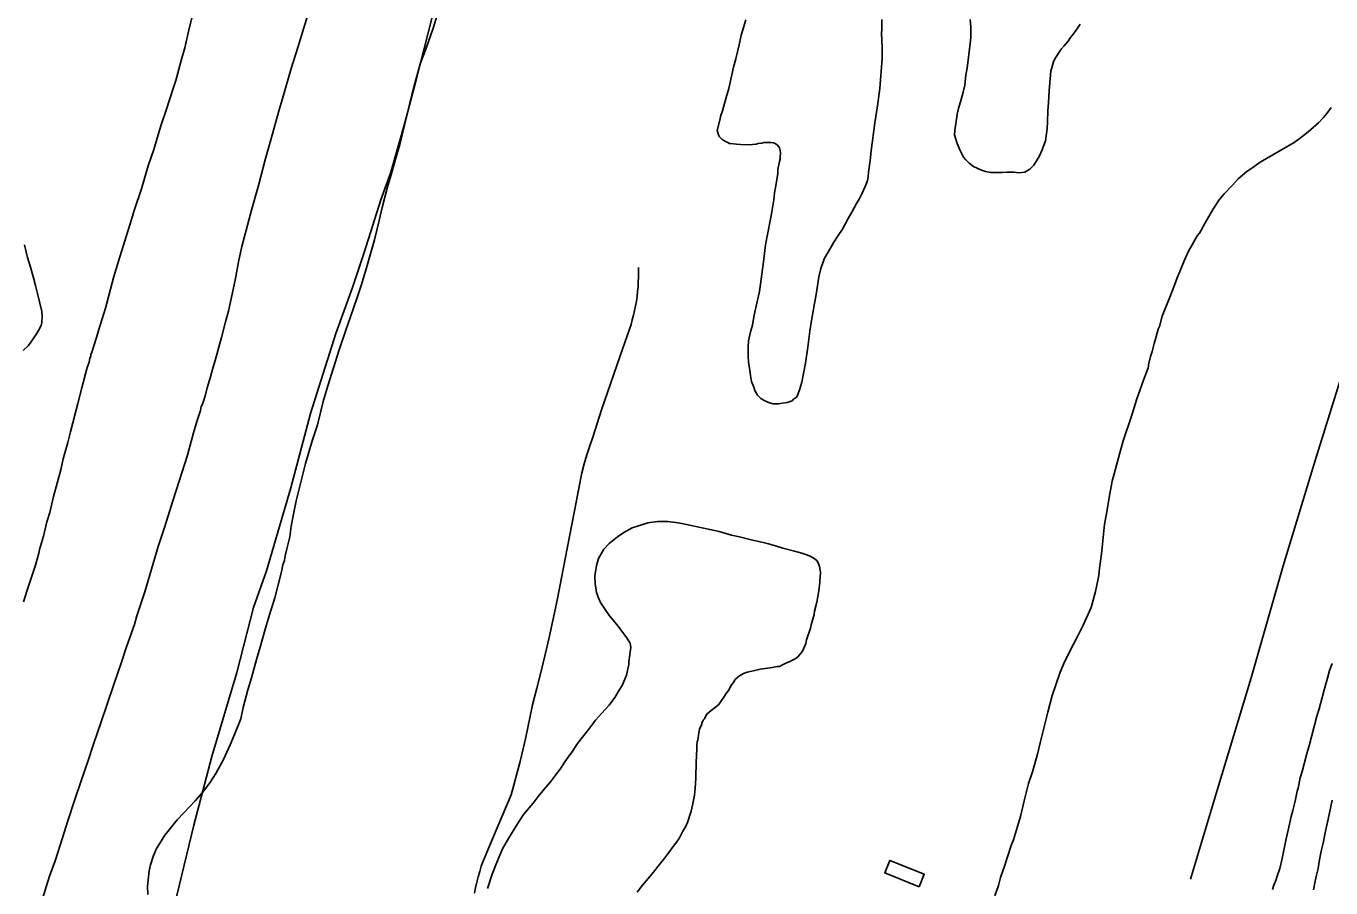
# Model space of a CAD drawing. Extents: x 3297772 to 3335630, y 634068 to 659439.
# Drawn here: x 3320656 to 3322784, y 650517 to 651924 of the extents above; entities that cross this region are included whole.
import ezdxf

# ---------------------------------------------------------------- set-up
doc = ezdxf.new("R2010")
doc.units = 0
for name, color, linetype in [('V-BLDG-OTLN', 7, 'Continuous'), ('V-ROAD-CNTR', 7, 'Continuous'), ('V-SITE-VEGE', 7, 'Continuous'), ('V-TOPO-SHOR', 7, 'Continuous')]:
    doc.layers.add(name, color=color, linetype=linetype)

msp = doc.modelspace()

# ---------------------------------------------------------------- linework, layer by layer
at = {"layer": 'V-BLDG-OTLN'}
msp.add_lwpolyline([(3322112.5, 650519.3), (3322056.1, 650541.9), (3322064.3, 650562.3), (3322120.7, 650539.7)], close=True, dxfattribs=at)
at = {"layer": 'V-ROAD-CNTR'}
for points in [[(3321390.9, 650526.6), (3321393.1, 650535.3), (3321395.6, 650544.1), (3321398.2, 650552.7), (3321401.1, 650561.3), (3321416.4, 650597.2), (3321431.7, 650633.2), (3321446.8, 650669.2), (3321451.8, 650687.4), (3321456.7, 650705.6), (3321461.4, 650723.8), (3321465.9, 650742.1), (3321470.1, 650760.5), (3321474.2, 650778.9), (3321478.1, 650797.4), (3321481.8, 650815.9), (3321488.9, 650843.3), (3321495.7, 650870.8), (3321502.4, 650898.3), (3321508.8, 650925.9), (3321514.9, 650953.6), (3321520.9, 650981.3), (3321526.5, 651009.1), (3321538.1, 651071), (3321550, 651132.9), (3321562, 651194.8), (3321566.2, 651209.5), (3321570.5, 651224.1), (3321575.1, 651238.6), (3321579.9, 651253), (3321594.5, 651297.2), (3321609.4, 651341.3), (3321624.6, 651385.3), (3321640, 651429.2), (3321642.4, 651436.7), (3321644.5, 651444.2), (3321646.5, 651451.8), (3321648.3, 651459.4), (3321649.8, 651467.1), (3321651.1, 651474.8), (3321652.3, 651482.6), (3321653.2, 651490.3), (3321653.9, 651498.2), (3321654.3, 651506), (3321654.6, 651513.8), (3321654.6, 651521.6), (3321654.4, 651529.5)], [(3321387.1, 650508.8), (3321388.9, 650517.7), (3321390.9, 650526.6)]]:
    msp.add_lwpolyline(points, dxfattribs=at)
at = {"layer": 'V-SITE-VEGE'}
for points in [[(3320746.5, 651333.5), (3320755.6, 651366.8), (3320758.6, 651375.4), (3320759.8, 651381.2), (3320761.6, 651385.8), (3320761.6, 651388.1), (3320762.8, 651390.9), (3320764, 651395), (3320766.4, 651401.8), (3320770.6, 651415.6), (3320774.2, 651428.3), (3320785.6, 651463.3), (3320793.5, 651494.3), (3320799, 651515), (3320808.6, 651547.1), (3320825.5, 651601.1), (3320832.1, 651622.9), (3320844.1, 651657.9), (3320854.9, 651695.8), (3320863.9, 651722.2), (3320875.4, 651760.7), (3320884.4, 651786.5), (3320896.4, 651823.2), (3320900, 651834.7), (3320908.5, 651867.5), (3320914.5, 651888.1), (3320921.8, 651919.7), (3320927.3, 651941)], [(3321114.6, 651940.3), (3321099, 651888.6), (3321088.1, 651854.2), (3321073.6, 651803.1), (3321068.8, 651787), (3321054.9, 651738.2), (3321046.5, 651707.7), (3321034.9, 651663.5), (3321023.5, 651623.3), (3321016.8, 651598.6), (3321007.7, 651564.1), (3321002.8, 651541.7), (3320996.6, 651508.9), (3320986.2, 651458.4), (3320981.3, 651441.1), (3320974.6, 651415.3), (3320964.4, 651377.9), (3320960.2, 651365.3), (3320956.5, 651351.5), (3320951.1, 651333.2), (3320948.6, 651322.2), (3320944.5, 651310.2), (3320943.2, 651305.6), (3320941.5, 651302.7), (3320940.2, 651296.4), (3320934.2, 651278.6), (3320928.8, 651259.7), (3320919.1, 651223.5), (3320895.7, 651150.6), (3320881.3, 651105.2), (3320871.1, 651074.2), (3320849.4, 651000.7), (3320836.2, 650961.1), (3320832.5, 650947.4), (3320819.4, 650910.6)], [(3320854.5, 650506.7), (3320854.1, 650520), (3320854.8, 650529.8), (3320856.7, 650545.3), (3320858.6, 650555.1), (3320863.3, 650568.8), (3320868.7, 650581.5), (3320873.4, 650589.5), (3320882.2, 650603.2), (3320889.3, 650612.3), (3320902.2, 650628.3), (3320913.3, 650639.7), (3320931.4, 650659.6), (3320943.7, 650673.3), (3320955.4, 650688.7), (3320965.4, 650704.1), (3320977.8, 650727), (3320988.5, 650751.1), (3320995.6, 650767.7), (3321005.8, 650793.5), (3321010, 650811.9), (3321017.3, 650840.6), (3321023.3, 650860.2), (3321031.8, 650890), (3321037.8, 650910.1), (3321046.3, 650941.1), (3321052.3, 650961.2), (3321061.3, 650990.5), (3321072.3, 651033), (3321074.7, 651044.5), (3321077.1, 651051.4), (3321077.8, 651056), (3321078.4, 651059.4), (3321080.8, 651070.4), (3321085.7, 651090.5), (3321088.2, 651107.7), (3321091.9, 651127.3), (3321096.3, 651149.1), (3321102.3, 651172.7), (3321111.5, 651210), (3321122.9, 651248.5), (3321131.3, 651273.2), (3321140.4, 651311.1), (3321147.7, 651336.4), (3321166.3, 651395.5), (3321177.1, 651427.6), (3321184.9, 651449.4), (3321195.7, 651481), (3321202.9, 651501.7), (3321211.9, 651533.2), (3321224, 651574.6), (3321231.9, 651606.2), (3321236.8, 651627.4), (3321244.7, 651659), (3321250.7, 651679.1), (3321259.2, 651710.2), (3321265.2, 651730.2), (3321284.7, 651811.3), (3321290.2, 651831.9), (3321299.2, 651863.5), (3321307.6, 651885.9), (3321319.5, 651920.3), (3321326.8, 651943.3)], [(3321829.4, 651933.9), (3321821.9, 651908.9), (3321818.7, 651892.8), (3321813.1, 651870.2), (3321809.3, 651856.5), (3321806.7, 651844), (3321801.7, 651821.9), (3321797.3, 651807.1), (3321791.6, 651785.6), (3321788.5, 651776.1), (3321787.9, 651772.5)], [(3321837.1, 651424.8), (3321834, 651409.9), (3321833.2, 651401), (3321833.6, 651384.9), (3321834.1, 651375.3), (3321836.3, 651361.5), (3321837.4, 651353.7), (3321839.1, 651343.6), (3321842.5, 651334.6), (3321844.2, 651329.2), (3321848.9, 651321.3), (3321854.2, 651315.9), (3321859.6, 651312.8), (3321868.5, 651309.1), (3321874.4, 651307.3), (3321882.8, 651307.2), (3321888.8, 651308.3), (3321897.2, 651309.4), (3321905, 651312.2), (3321907.4, 651314.6), (3321909.2, 651315.8), (3321912.2, 651318.1), (3321914, 651321.1), (3321917.8, 651331.8), (3321920.9, 651342.5), (3321923.5, 651356.8), (3321926.7, 651373.5), (3321930.6, 651399.7), (3321933.9, 651426), (3321936.5, 651443.2), (3321941.7, 651470.7), (3321944.9, 651489.1), (3321948.8, 651514.2), (3321952, 651527.9), (3321958.2, 651545.1), (3321964.3, 651555.8), (3321973.4, 651571.2), (3321980.2, 651581.9), (3321987.5, 651592.5), (3321996.6, 651609.7), (3322002.7, 651619.8), (3322010.1, 651634), (3322014.4, 651641.2), (3322018.7, 651650.1), (3322021.7, 651656), (3322024.2, 651661.9), (3322026, 651665.5), (3322027.9, 651671.4), (3322029.2, 651677.4), (3322029.9, 651685.2), (3322032.5, 651704.2), (3322033.9, 651720.3), (3322039.9, 651765.7), (3322044.4, 651793.7), (3322048.4, 651821.7), (3322052, 651870.6), (3322052.2, 651888.6), (3322050.8, 651911.9), (3322051.4, 651917.8), (3322051.6, 651934.6)], [(3322195.6, 651934.5), (3322196.6, 651921.9), (3322196.4, 651905.8), (3322195.7, 651895.1), (3322190.4, 651855.1), (3322188.5, 651843.8), (3322187, 651827.1), (3322183.9, 651815.8), (3322180.8, 651803.9), (3322176.4, 651789), (3322174.5, 651780), (3322173.2, 651771.7), (3322170.5, 651753.2), (3322169.9, 651746.1), (3322174.5, 651732.3), (3322178.5, 651721.5), (3322184.9, 651710), (3322188.4, 651705.2), (3322193.7, 651699.8), (3322200.8, 651694.3), (3322213.9, 651688.7), (3322220.5, 651686.3), (3322229.4, 651684.9), (3322247.9, 651684.7), (3322255.1, 651685.2)], [(3322255.1, 651685.2), (3322267, 651685.1), (3322274.8, 651684.4), (3322284.4, 651685.4), (3322292.8, 651690.1), (3322299.4, 651696.6), (3322308, 651710.8), (3322312.9, 651721.5), (3322318.5, 651736.4), (3322321.1, 651756.6), (3322321.9, 651767.4), (3322322.1, 651785.9), (3322323.5, 651798.4), (3322324.3, 651818.7), (3322325.8, 651837.8), (3322327.1, 651850.3), (3322331.5, 651865.2), (3322333.4, 651870), (3322343.7, 651886), (3322348.6, 651891.3), (3322355.2, 651899), (3322358.9, 651904.9), (3322361.9, 651908.4), (3322366.8, 651914.9), (3322371.7, 651922), (3322374.7, 651926.8)], [(3322784.2, 651790.6), (3322777.2, 651780.9), (3322771.9, 651774.6), (3322763.7, 651765.5), (3322746.8, 651750.8), (3322739.2, 651745.1), (3322732.3, 651739.4), (3322724.1, 651733.8), (3322689.3, 651713.5), (3322668.4, 651701.6), (3322656.7, 651693.1), (3322646.8, 651686.4), (3322632.8, 651674.4), (3322623.5, 651664.2), (3322609.5, 651649.9), (3322601.8, 651640.2), (3322592.4, 651626), (3322580.7, 651606.5), (3322569.4, 651585.9), (3322565.9, 651581.3), (3322557.7, 651566.5), (3322551.8, 651556.2), (3322544.6, 651540.7), (3322539.9, 651529.8), (3322533.3, 651512.6), (3322528.6, 651501.1), (3322521.4, 651481.1), (3322508.9, 651450.1), (3322504.1, 651433.4), (3322502.3, 651428.9), (3322498.1, 651415.1), (3322495.6, 651405.9), (3322492.6, 651392.7), (3322489.6, 651384.6), (3322486.5, 651370.8), (3322486.5, 651368.5), (3322485.9, 651366.2), (3322482.9, 651358.8), (3322478.1, 651345.6), (3322467.4, 651315.2), (3322458.9, 651288.8), (3322445.1, 651246.9), (3322437.3, 651219.3), (3322427, 651180.8), (3322422.7, 651157.8), (3322417.7, 651127.9), (3322414.6, 651110.7), (3322413.2, 651094.5), (3322410.6, 651072.7), (3322409.3, 651058.3), (3322406.7, 651039.3), (3322405.4, 651027.2), (3322402.3, 651011.1), (3322399.9, 651001.3), (3322392.6, 650974.9), (3322385.5, 650958.3), (3322379.6, 650946.3), (3322370.7, 650927.4), (3322364.2, 650915.3), (3322357.7, 650902.8), (3322348.2, 650883.3), (3322342.3, 650869.5), (3322334.5, 650847.1), (3322329.1, 650831.1), (3322322.4, 650804.1), (3322310.2, 650756.4), (3322305.4, 650735.7), (3322296.9, 650707), (3322290.9, 650687.5), (3322283.6, 650659.3), (3322277.5, 650634), (3322266.1, 650595.6), (3322263.1, 650588.1), (3322255.9, 650566.3), (3322251.7, 650553.1), (3322245.1, 650534.2), (3322241.5, 650521.5), (3322235.5, 650504.3)], [(3321787.9, 651772.5), (3321782.9, 651753.5), (3321785.2, 651746.3), (3321786.9, 651742.7), (3321790.4, 651739), (3321792.2, 651737.8), (3321795.2, 651736), (3321800.5, 651733.5), (3321802.3, 651732.3), (3321804.7, 651732.3), (3321814.2, 651731), (3321820.8, 651730.3), (3321836.9, 651730.1), (3321840.5, 651730.6), (3321846.5, 651731.2), (3321849.5, 651732.3), (3321855.5, 651732.8), (3321859.7, 651733.4), (3321865.6, 651733.9), (3321870.4, 651733.8), (3321874.6, 651733.2), (3321877.6, 651731.9), (3321881.1, 651729.5), (3321883.5, 651726.5), (3321884.6, 651724.7), (3321885.8, 651720.5), (3321886.3, 651717.5), (3321886.3, 651714.5), (3321885.7, 651712.1), (3321885.6, 651706.7), (3321884.4, 651702.6), (3321882.4, 651692.5), (3321881.8, 651688.3), (3321881.7, 651682.9), (3321879.1, 651666.2), (3321876.5, 651651.3), (3321875.2, 651640), (3321871.9, 651620.3), (3321869.4, 651606), (3321861.7, 651566.7), (3321858.3, 651539.2), (3321851.7, 651490.3), (3321846, 651464.7), (3321842.8, 651449.2), (3321840.3, 651435.5), (3321837.1, 651424.8)], [(3320653.1, 651566.8), (3320657, 651550.3), (3320657.9, 651546.2), (3320663.2, 651530), (3320668, 651512.6), (3320671, 651500.6), (3320675.4, 651482.7), (3320678.5, 651471.6), (3320681.5, 651457.8), (3320682.3, 651449.6), (3320681.7, 651439.9), (3320680.3, 651434.9), (3320676, 651426.7), (3320672.8, 651421.3), (3320667.6, 651413.1), (3320659.7, 651402.6), (3320651.3, 651394)], [(3320651.4, 650984.3), (3320657.5, 651003.2), (3320661.6, 651014.7), (3320671.2, 651044), (3320676.7, 651063.5), (3320677.9, 651069.8), (3320684, 651091.1), (3320689.5, 651114.6), (3320694.3, 651130.1), (3320700.4, 651156), (3320712.5, 651199.7), (3320716.1, 651217.5), (3320724, 651243.9), (3320728.3, 651261.7), (3320740.4, 651307.7), (3320746.5, 651333.5)], [(3321746, 650668.6), (3321747.2, 650679.6), (3321748, 650696.3), (3321748.4, 650723.3), (3321749.1, 650732.6), (3321749.8, 650744.7), (3321749.9, 650749.8), (3321750.5, 650755.6), (3321751.2, 650758.5), (3321753, 650770.5), (3321754.3, 650776.3), (3321757.2, 650783.7), (3321758.4, 650787.2), (3321760.2, 650791.2), (3321762, 650793.5), (3321763.8, 650796.9), (3321766.1, 650800.9), (3321770.2, 650804.9), (3321784.8, 650816.2), (3321788.9, 650821.4), (3321794.7, 650830), (3321797.1, 650834), (3321801.2, 650839.7), (3321805.9, 650847.7), (3321810, 650853.4), (3321812.4, 650857.4), (3321816.5, 650861.4), (3321819.4, 650863.6), (3321825.8, 650867), (3321831.6, 650869.2), (3321844.3, 650872), (3321853, 650874.2), (3321865.7, 650875.7), (3321872.6, 650876.8), (3321880.7, 650878.4), (3321884.7, 650878.9), (3321889.4, 650881.2), (3321895.7, 650884.5), (3321900.4, 650886.2), (3321906.8, 650889.6), (3321910.2, 650891.3), (3321914.3, 650894.7), (3321917.8, 650898.1), (3321921.9, 650903.8), (3321924.3, 650908.4), (3321927.3, 650916.4), (3321928.5, 650922.2), (3321935.1, 650941.1), (3321936.3, 650946.8), (3321941.1, 650963.5), (3321941.8, 650968.7), (3321945.4, 650983.6), (3321948.6, 651002), (3321950.5, 651016.4), (3321950.5, 651020.4), (3321951.1, 651023.3), (3321951.3, 651032.5), (3321950.7, 651036), (3321949.7, 651041.8), (3321947.4, 651047.6), (3321945.2, 651051.6), (3321939.5, 651055.7), (3321933.7, 651059.3), (3321921.1, 651063.5), (3321909.1, 651067.1), (3321890.1, 651072), (3321878, 651075.6), (3321866.6, 651078.6), (3321855.6, 651081.6), (3321838.4, 651085.3), (3321819.4, 651090.2), (3321806.2, 651093.2), (3321786.1, 651098.7), (3321725.2, 651112.1), (3321715.4, 651113.4), (3321702.2, 651115.3), (3321688.4, 651115.5), (3321685.5, 651115), (3321669.9, 651112.9), (3321654.8, 651108.4), (3321644.4, 651105.1), (3321630.5, 651097.2), (3321620.6, 651090.4), (3321606.6, 651079.1), (3321597.8, 651070), (3321589.6, 651055.1), (3321586, 651043.6), (3321583.4, 651026.4), (3321583.9, 651014.3), (3321586, 650999.2), (3321588.8, 650991.7), (3321592.7, 650983), (3321601.2, 650970.2), (3321607.4, 650961.5), (3321621.6, 650944.6), (3321624.4, 650940.5), (3321635.2, 650926), (3321640.8, 650916.7), (3321641.9, 650909.8), (3321641.2, 650902.8), (3321640.6, 650897.7)], [(3320819.4, 650910.6), (3320811.6, 650886), (3320799.6, 650851), (3320787, 650813.7), (3320778, 650788.4), (3320766, 650751.7), (3320757.6, 650727), (3320744.4, 650689.1), (3320736, 650663.3), (3320723.4, 650625.4), (3320715.6, 650600.7), (3320703, 650561.7), (3320694, 650536.5), (3320682, 650498), (3320674.8, 650473.3), (3320667, 650450.9), (3320655.6, 650417.1)], [(3321640.6, 650897.7), (3321638.7, 650886.7), (3321638.6, 650882.1), (3321634.9, 650864.3), (3321627.8, 650847.7), (3321623.1, 650840.2), (3321616, 650828.2), (3321606.6, 650815.7), (3321594.4, 650802), (3321584.4, 650791.2), (3321575, 650778.6), (3321563.3, 650763.2), (3321555.1, 650752.9), (3321545.7, 650738.7), (3321539.8, 650730.7), (3321534.5, 650723.2), (3321526.9, 650711.2), (3321521, 650703.8), (3321511.1, 650690.7), (3321504, 650682.1), (3321491.2, 650666.7), (3321483, 650655.9), (3321467.1, 650637.1), (3321457.2, 650622.2), (3321442.4, 650598.2)], [(3322688.4, 650514.9), (3322690.8, 650521.7), (3322694.4, 650530.9), (3322696.4, 650536.7), (3322700.4, 650549.3), (3322704.1, 650565.4), (3322706.1, 650573.8), (3322711, 650597.2), (3322713.9, 650611.4), (3322718.8, 650634), (3322721.6, 650643.9), (3322725.3, 650659.2), (3322728.6, 650675), (3322730.2, 650679.9), (3322733.8, 650696.8), (3322737, 650707.5), (3322744.3, 650734.7), (3322749.1, 650751.2), (3322760.9, 650797.5), (3322764.9, 650809.7), (3322769.7, 650828.1), (3322772.6, 650840.8), (3322778.2, 650859.5), (3322781.8, 650872.2), (3322785.8, 650883.3)], [(3321652.2, 650510.2), (3321661, 650521.6), (3321679.2, 650543.3), (3321686.8, 650553), (3321697.4, 650566.7), (3321703.8, 650575.2), (3321711.4, 650584.9), (3321715.5, 650590.6), (3321721.4, 650599.2), (3321724.4, 650604.3), (3321726.2, 650608.9), (3321729.7, 650614.1), (3321733.8, 650622.7), (3321740.4, 650642.8), (3321742.9, 650652.5), (3321746, 650668.6)], [(3322786, 650660.8), (3322779.1, 650629.3), (3322775, 650609.8), (3322771.3, 650590.2), (3322768, 650577.6), (3322764.7, 650560.4), (3322763, 650548.9), (3322760.6, 650538.1), (3322758.2, 650528.6), (3322755.3, 650514.4)], [(3321442.4, 650598.2), (3321433, 650581), (3321421.7, 650555.2), (3321415.7, 650539.8), (3321408.5, 650516.2)]]:
    msp.add_lwpolyline(points, dxfattribs=at)
at = {"layer": 'V-TOPO-SHOR'}
for points in [[(3320685.7, 649754.8), (3320719.7, 649887.9), (3320769, 650040.5), (3320811.5, 650188.5), (3320847.1, 650288.1), (3320876.5, 650405.1), (3320906, 650522.8), (3320929.4, 650619.8), (3320958.8, 650731.7), (3320999.6, 650869.1), (3321026.9, 650974.7), (3321047.8, 651034.7), (3321087.8, 651170), (3321119.7, 651291.7), (3321161.2, 651422), (3321188.2, 651496.9), (3321207, 651554.1), (3321234.5, 651640), (3321250.5, 651685.1), (3321273.6, 651765.6), (3321291.4, 651833.5), (3321318.4, 651940.3)], [(3322555, 650531.4), (3322599.1, 650678.3), (3322653.7, 650860.2), (3322706, 651043), (3322758.4, 651214.9), (3322808.4, 651375)]]:
    msp.add_lwpolyline(points, dxfattribs=at)

doc.saveas('drawing.dxf')
